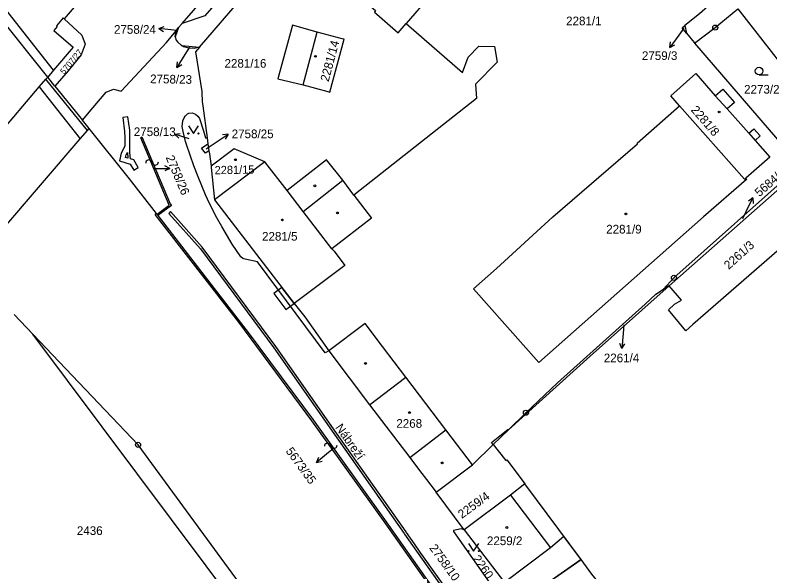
# Model space of a CAD drawing. Extents: x -644096 to -634268, y -1141430 to -1133463.
# Drawn here: x -638768.8 to -638620.8, y -1139033.9 to -1138924.7 of the extents above; entities that cross this region are included whole.
import ezdxf

# ---------------------------------------------------------------- set-up
doc = ezdxf.new("R2010")
doc.units = 0
for name, color, linetype in [('_CIVIL_CONSTRUCTION', 7, 'Continuous'), ('B_Hranice _3D', 7, 'Continuous'), ('M_Svah_Nasyp', 7, 'Continuous'), ('M_Svah_Zarez', 7, 'Continuous'), ('svrsek_osa_sjezdy', 7, 'Continuous'), ('svrsek_osa_terminal_VRT', 7, 'Continuous'), ('svrsek_osa_VRT', 7, 'Continuous'), ('svrsek_popisy_VRT', 7, 'Continuous'), ('terminal_VRT', 7, 'Continuous')]:
    doc.layers.add(name, color=color, linetype=linetype)

msp = doc.modelspace()

# ---------------------------------------------------------------- linework, layer by layer
at = {"layer": '_CIVIL_CONSTRUCTION'}
for centre, radius in [((-638631.5, -1138927.14), 0.5), ((-638631.5, -1138927.14), 0.0303), ((-638639.59, -1138976.23), 0.5), ((-638639.59, -1138976.23), 0.0303), ((-638668.61, -1139002.69), 0.5), ((-638668.61, -1139002.69), 0.0303), ((-638744.66, -1139008.98), 0.5), ((-638744.66, -1139008.98), 0.0303)]:
    msp.add_circle(centre, radius, dxfattribs=at)
at = {"layer": 'B_Hranice _3D'}
for points in [[(-638745.48, -1138955.11), (-638744.62, -1138954.6), (-638745.53, -1138953.09), (-638746.13, -1138952.91), (-638746.25, -1138951.63), (-638746.25, -1138950.61), (-638746.26, -1138947.28), (-638746.65, -1138944.65), (-638747.64, -1138944.77), (-638747.32, -1138947.5), (-638747.26, -1138948.75), (-638747.27, -1138950.41), (-638747.95, -1138951.75), (-638748.33, -1138953.28), (-638746.19, -1138953.93)], [(-638746.75, -1138951.61), (-638746.65, -1138952.75), (-638747.13, -1138952.6), (-638747.01, -1138952.11)], [(-638715.67, -1138982.45), (-638714.04, -1138981.29), (-638716.47, -1138978.12), (-638718.06, -1138979.33)], [(-638663.78, -1139029.2), (-638672.81, -1139035.98), (-638671.21, -1139038.37), (-638669.99, -1139040.01), (-638657.81, -1139031.5), (-638661.17, -1139026.98)]]:
    msp.add_lwpolyline(points, close=True, dxfattribs=at)
msp.add_lwpolyline([(-638679.5, -1139043.89), (-638689.35, -1139030.01), (-638690.44, -1139028.43), (-638692.01, -1139026.18), (-638692.11, -1139026.05), (-638704.95, -1139007.79), (-638717.64, -1138989.67), (-638732.07, -1138970.24), (-638738.28, -1138963.24), (-638738.66, -1138963.58), (-638732.45, -1138970.56), (-638718.04, -1138989.97), (-638705.35, -1139008.07), (-638692.51, -1139026.35), (-638692.41, -1139026.48), (-638690.86, -1139028.71), (-638689.75, -1139030.29), (-638679.92, -1139044.17)], dxfattribs=at)
at = {"layer": 'M_Svah_Nasyp'}
for p, q in [((-638712.32, -1138938.38), (-638709.56, -1138928)), ((-638762.72, -1138937.23), (-638762.39, -1138936.84)), ((-638764.04, -1138938.78), (-638762.72, -1138937.23)), ((-638754.61, -1138947.29), (-638762.72, -1138937.23)), ((-638779.65, -1138957.11), (-638764.04, -1138938.78)), ((-638764.04, -1138938.78), (-638756.02, -1138948.94)), ((-638631.54, -1138940.54), (-638629.17, -1138943.08)), ((-638754.61, -1138947.29), (-638754.28, -1138946.9)), ((-638756.02, -1138948.94), (-638754.61, -1138947.29)), ((-638624.93, -1138947.87), (-638623.69, -1138949.27)), ((-638771.56, -1138967.14), (-638756.02, -1138948.94)), ((-638712.32, -1138963.2), (-638704.52, -1138957.08)), ((-638712.32, -1138963.2), (-638715.45, -1138959.11)), ((-638706.67, -1138970.56), (-638712.32, -1138963.2)), ((-638699.26, -1139001.13), (-638692.19, -1138995.7)), ((-638691.38, -1139011.49), (-638684.34, -1139006.03)), ((-638675.36, -1139008.52), (-638672.12, -1139005.94)), ((-638672.12, -1139005.94), (-638672.04, -1139006.04)), ((-638675.03, -1139008.94), (-638675.36, -1139008.52)), ((-638671.64, -1139018.83), (-638663.78, -1139029.2)), ((-638663.78, -1139029.2), (-638672.81, -1139035.98))]:
    msp.add_line(p, q, dxfattribs=at)
at = {"layer": 'M_Svah_Zarez'}
for p, q in [((-638742.07, -1138953.4), (-638741.77, -1138953.8)), ((-638707.04, -1139008.97), (-638706.74, -1139009.37))]:
    msp.add_line(p, q, dxfattribs=at)
for centre in [(-638709.89, -1138932.78), (-638630.73, -1138943.69), (-638725.58, -1138953.06), (-638710.02, -1138958.18), (-638705.58, -1138963.49), (-638716.38, -1138964.87), (-638649.03, -1138963.69), (-638700.07, -1138993.01), (-638691.44, -1139002.66), (-638685.05, -1139012.54), (-638672.37, -1139025.2)]:
    msp.add_circle(centre, 0.175, dxfattribs=at)
for centre, start, end in [((-638742.58, -1138953.69), 29.2914, 181.2189), ((-638741.26, -1138953.51), 209.2914, 1.2189), ((-638707.55, -1139009.26), 29.2914, 181.2189), ((-638706.23, -1139009.08), 209.2914, 1.2189)]:
    msp.add_arc(centre, 0.588, start, end, dxfattribs=at)
at = {"layer": 'svrsek_osa_sjezdy'}
msp.add_line((-638622.9, -1138936.42), (-638621.15, -1138936.42), dxfattribs=at)
for points in [[(-638734.81, -1138946.41), (-638733.81, -1138947.91), (-638732.81, -1138946.41)], [(-638679.87, -1139028.32), (-638678.87, -1139029.82), (-638677.87, -1139028.32)]]:
    msp.add_lwpolyline(points, dxfattribs=at)
for centre, radius in [((-638622.9, -1138935.67), 0.75), ((-638734.81, -1138947.91), 0.1), ((-638732.81, -1138947.91), 0.1), ((-638679.87, -1139029.82), 0.1), ((-638677.87, -1139029.82), 0.1)]:
    msp.add_circle(centre, radius, dxfattribs=at)
at = {"layer": 'svrsek_osa_terminal_VRT'}
msp.add_arc((-642050.26, -1145189.6), 8802.25, 41.413152, 75.317049, dxfattribs=at)
at = {"layer": 'svrsek_popisy_VRT'}
for p, q in [((-638740.61, -1138927.29), (-638739.55, -1138926.92)), ((-638737.63, -1138927.66), (-638740.61, -1138927.29)), ((-638740.61, -1138927.29), (-638739.68, -1138927.91)), ((-638737.05, -1138927.73), (-638737.63, -1138927.66)), ((-638637.65, -1138927.23), (-638638.66, -1138928.6)), ((-638638.66, -1138928.6), (-638640.42, -1138931.03)), ((-638734.57, -1138930.95), (-638735.47, -1138932.41)), ((-638640.42, -1138931.03), (-638640.24, -1138929.92)), ((-638640.42, -1138931.03), (-638639.43, -1138930.51)), ((-638735.47, -1138932.41), (-638737.06, -1138934.96)), ((-638737.06, -1138934.96), (-638736.95, -1138933.84)), ((-638737.06, -1138934.96), (-638736.1, -1138934.37)), ((-638737.51, -1138948.06), (-638736.41, -1138947.88)), ((-638734.64, -1138948.94), (-638737.51, -1138948.06)), ((-638737.51, -1138948.06), (-638736.7, -1138948.83)), ((-638729.52, -1138949.71), (-638727.03, -1138948.03)), ((-638727.03, -1138948.03), (-638728.14, -1138948.18)), ((-638727.03, -1138948.03), (-638727.58, -1138949.01)), ((-638731.33, -1138950.94), (-638729.52, -1138949.71)), ((-638738.45, -1138954.76), (-638739.45, -1138954.26)), ((-638741.45, -1138954.76), (-638738.45, -1138954.76)), ((-638738.45, -1138954.76), (-638739.45, -1138955.26)), ((-638625.42, -1138963.21), (-638624.1, -1138960.51)), ((-638624.1, -1138960.51), (-638624.99, -1138961.19)), ((-638624.1, -1138960.51), (-638624.09, -1138961.63)), ((-638626.11, -1138964.6), (-638625.42, -1138963.21)), ((-638649.45, -1138985.45), (-638649.58, -1138987.12)), ((-638649.58, -1138987.12), (-638649.79, -1138990.11)), ((-638649.79, -1138990.11), (-638650.22, -1138989.08)), ((-638649.79, -1138990.11), (-638649.22, -1138989.15)), ((-638707.36, -1139010.51), (-638709.66, -1139012.44)), ((-638706.5, -1139009.81), (-638707.36, -1139010.51)), ((-638709.66, -1139012.44), (-638709.21, -1139011.41)), ((-638709.66, -1139012.44), (-638708.57, -1139012.18))]:
    msp.add_line(p, q, dxfattribs=at)
at = {"layer": 'terminal_VRT'}
for p, q in [((-638736.03, -1138926.36), (-638717.51, -1138904.97)), ((-638755.13, -1138920.67), (-638759.18, -1138925.39)), ((-638627.1, -1138923.43), (-638607.76, -1138948.19)), ((-638736.73, -1138927.14), (-638736.03, -1138926.36)), ((-638736.73, -1138927.14), (-638737.4, -1138928.98)), ((-638737.28, -1138927.82), (-638736.73, -1138927.14)), ((-638637.46, -1138926.75), (-638637.12, -1138928.26)), ((-638736.17, -1138930.63), (-638732.63, -1138930.98)), ((-638635.54, -1138930.17), (-638614.93, -1138954.23)), ((-638761.23, -1138935.48), (-638762.39, -1138936.84)), ((-638760.97, -1138938.6), (-638762.39, -1138936.84)), ((-638760.97, -1138938.6), (-638755.59, -1138945.27)), ((-638731.12, -1138948.74), (-638730.96, -1138949.92)), ((-638730.96, -1138949.92), (-638730.76, -1138951.33)), ((-638719.79, -1138953.47), (-638729.66, -1138960.93)), ((-638729.66, -1138960.93), (-638714.04, -1138981.29)), ((-638741.06, -1138963.61), (-638740.94, -1138963.76)), ((-638740.94, -1138963.76), (-638740.76, -1138964)), ((-638640.53, -1138977.8), (-638641.65, -1138978.48)), ((-638765.31, -1138987.3), (-638768.99, -1138983.43)), ((-638672.04, -1139006.04), (-638675.03, -1139008.94)), ((-638679.11, -1139012.91), (-638675.03, -1139008.94)), ((-638686.21, -1139018.3), (-638679.11, -1139012.91)), ((-638657.81, -1139031.5), (-638668.86, -1139016.62)), ((-638680.7, -1139025.63), (-638686.21, -1139018.3)), ((-638680.7, -1139025.63), (-638672.81, -1139035.98)), ((-638657.81, -1139031.5), (-638669.99, -1139040.01))]:
    msp.add_line(p, q, dxfattribs=at)
for points in [[(-638762.39, -1138936.84), (-638772.06, -1138924.84), (-638802.13, -1138885.12), (-638810.26, -1138874.8), (-638813.34, -1138870.31), (-638813.62, -1138870.51), (-638814.49, -1138869.26), (-638815.04, -1138869.59), (-638827.92, -1138851), (-638841.44, -1138831.27), (-638850.29, -1138817.97), (-638863.8, -1138798.12), (-638870.71, -1138788.51)], [(-638761.23, -1138935.48), (-638780.28, -1138911.26), (-638785.58, -1138904.53), (-638791.15, -1138897.68), (-638800.89, -1138884.17), (-638841.12, -1138829.21)], [(-638732.63, -1138930.98), (-638725.25, -1138922.43), (-638718.58, -1138914.71), (-638716.51, -1138912.31), (-638714.42, -1138909.89), (-638713.67, -1138909.03), (-638710.78, -1138905.73), (-638708.84, -1138903.5), (-638698.32, -1138891.48), (-638697.5, -1138890.54), (-638695.42, -1138887.88), (-638694.29, -1138886.55), (-638694.02, -1138886.25)], [(-638693.82, -1138887), (-638694.43, -1138887.74), (-638698.1, -1138891.95), (-638693.08, -1138896.31), (-638698.24, -1138902.4), (-638708.69, -1138914.73), (-638698.09, -1138923.81), (-638698.3, -1138924.09), (-638697.86, -1138924.48), (-638693.69, -1138928.16), (-638692.1, -1138926.3)], [(-638686.65, -1138892.81), (-638690.68, -1138897.48), (-638681.56, -1138905.29), (-638689.26, -1138914.29), (-638685.78, -1138917.27), (-638688.3, -1138920.21), (-638687.45, -1138920.88), (-638692.1, -1138926.3)], [(-638717.51, -1138904.97), (-638718.45, -1138909.66), (-638731.58, -1138924.81), (-638736.03, -1138926.36)], [(-638630.91, -1138920.99), (-638632.97, -1138923.01), (-638634.56, -1138924.46), (-638637.46, -1138926.75)], [(-638635.54, -1138930.17), (-638631.5, -1138927.14), (-638627.1, -1138923.43)], [(-638759.18, -1138925.39), (-638759.36, -1138925.22), (-638760.66, -1138926.8), (-638760.51, -1138926.94), (-638761.17, -1138927.71), (-638757.38, -1138930.96), (-638761.23, -1138935.48)], [(-638759.18, -1138925.39), (-638755.67, -1138928.6), (-638755.01, -1138930.39), (-638755.82, -1138932.48), (-638758.39, -1138935.59), (-638760.97, -1138938.6)], [(-638692.1, -1138926.3), (-638681.06, -1138935.92), (-638679.96, -1138932.96), (-638677.84, -1138930.81), (-638674.76, -1138930.87), (-638674.24, -1138933.9), (-638678.49, -1138938.23), (-638678.29, -1138941.06), (-638702.33, -1138959.98)], [(-638755.59, -1138945.27), (-638753.51, -1138942.85), (-638750.91, -1138939.79), (-638749.48, -1138939.19), (-638747.97, -1138939.62), (-638739.09, -1138930.07), (-638737.28, -1138927.82)], [(-638737.4, -1138928.98), (-638737.36, -1138928.47), (-638737.28, -1138927.82)], [(-638714.42, -1138926.63), (-638717.24, -1138937.16), (-638712.32, -1138938.38), (-638707.46, -1138939.68), (-638707.05, -1138939.79), (-638704.26, -1138929.42), (-638704.64, -1138929.32), (-638709.56, -1138928), (-638714.42, -1138926.63)], [(-638637.12, -1138928.26), (-638638.01, -1138927.18), (-638637.46, -1138926.75)], [(-638737.4, -1138928.98), (-638737.19, -1138929.6), (-638736.94, -1138929.94), (-638736.17, -1138930.63)], [(-638637.12, -1138928.26), (-638635.64, -1138930.06), (-638635.54, -1138930.17)], [(-638732.63, -1138930.98), (-638733.69, -1138931.24), (-638734.74, -1138931.18), (-638735.74, -1138930.89), (-638736.17, -1138930.63)], [(-638732.63, -1138930.98), (-638733.4, -1138931.87), (-638732.17, -1138939.65), (-638732.19, -1138939.88), (-638732.07, -1138941.64), (-638731.97, -1138942.47), (-638731.12, -1138948.74)], [(-638638.48, -1138942.49), (-638640.21, -1138940.53), (-638635.28, -1138936.15), (-638631.54, -1138940.54), (-638630.04, -1138939.22), (-638627.75, -1138941.82), (-638629.17, -1138943.08), (-638624.93, -1138947.87), (-638623.96, -1138947.01), (-638622.7, -1138948.4), (-638623.69, -1138949.27), (-638620.81, -1138952.53), (-638625.51, -1138956.69)], [(-638625.51, -1138956.69), (-638625.34, -1138956.92), (-638633.82, -1138964.29), (-638666.11, -1138992.83), (-638678.93, -1138978.41), (-638674.39, -1138974.4), (-638663.33, -1138964.26), (-638646.71, -1138949.93), (-638646.8, -1138949.82), (-638638.48, -1138942.49)], [(-638638.48, -1138942.49), (-638625.74, -1138956.89), (-638625.51, -1138956.69)], [(-638707.29, -1138990.57), (-638707.97, -1138990.96), (-638721.27, -1138973.06), (-638723.69, -1138972.56), (-638724.15, -1138972.42), (-638724.52, -1138972.11), (-638726.19, -1138969.6), (-638728.23, -1138966.18), (-638729.21, -1138964.43), (-638730.64, -1138961.65), (-638731.46, -1138959.95), (-638732.89, -1138956.42), (-638733.74, -1138954.25), (-638735.17, -1138950.06), (-638735.34, -1138949.5), (-638735.83, -1138947.53), (-638736.01, -1138946.55), (-638735.89, -1138945.42), (-638735.66, -1138944.84), (-638735.46, -1138944.51), (-638734.99, -1138944.06), (-638734.7, -1138943.91), (-638734.05, -1138943.85), (-638733.38, -1138944.13), (-638732.96, -1138944.5), (-638732.64, -1138944.96), (-638731.82, -1138947.4), (-638731.43, -1138948.78), (-638731.12, -1138948.74)], [(-638741.06, -1138963.61), (-638746.33, -1138956.78), (-638754.28, -1138946.9), (-638755.59, -1138945.27)], [(-638740.94, -1138963.76), (-638738.58, -1138962), (-638744.1, -1138948.75), (-638743.9, -1138948.56), (-638738.39, -1138961.7), (-638738.1, -1138962.04), (-638740.76, -1138964)], [(-638730.76, -1138951.33), (-638731.46, -1138951.8), (-638732.24, -1138950.8), (-638730.96, -1138949.92)], [(-638730.76, -1138951.33), (-638730.68, -1138951.92), (-638730.35, -1138954.33)], [(-638719.79, -1138953.47), (-638725.84, -1138950.91), (-638730.35, -1138954.33)], [(-638702.33, -1138959.98), (-638704.52, -1138957.08), (-638707.7, -1138953.08), (-638715.45, -1138959.11), (-638719.79, -1138953.47)], [(-638730.35, -1138954.33), (-638730.36, -1138954.55), (-638729.66, -1138960.93)], [(-638641.65, -1138978.48), (-638639.59, -1138976.23), (-638615.24, -1138954.49)], [(-638616.48, -1138956.76), (-638612.98, -1138960.03), (-638612.03, -1138959.16), (-638609.23, -1138962.14), (-638610.43, -1138963.2), (-638635.89, -1138985.37), (-638637.28, -1138986.6), (-638640.64, -1138982.5), (-638639.5, -1138981.36), (-638638.11, -1138980.6), (-638640.53, -1138977.8)], [(-638616.48, -1138956.76), (-638618.81, -1138958.64), (-638640.53, -1138977.8)], [(-638702.33, -1138959.98), (-638698.91, -1138964.51), (-638706.67, -1138970.56), (-638706.23, -1138971), (-638704.13, -1138973.82), (-638714.04, -1138981.29)], [(-638672.29, -1139058.4), (-638678.14, -1139049.97), (-638696.55, -1139023.8), (-638710.62, -1139004.28), (-638724.92, -1138984.95), (-638741.34, -1138963.82), (-638741.06, -1138963.61)], [(-638740.76, -1138964), (-638722.87, -1138987.2), (-638710.35, -1139004.08), (-638696.34, -1139023.64), (-638677.9, -1139049.78)], [(-638640.53, -1138977.8), (-638656.02, -1138991.6), (-638672.04, -1139006.04)], [(-638672.04, -1139006.04), (-638668.61, -1139002.69), (-638662.46, -1138996.84), (-638645.22, -1138981.37), (-638643.14, -1138979.46), (-638641.65, -1138978.48)], [(-638714.04, -1138981.29), (-638711.94, -1138983.85), (-638707.29, -1138990.57)], [(-638679.11, -1139012.91), (-638684.34, -1139006.03), (-638692.19, -1138995.7), (-638696.76, -1138989.69), (-638700.17, -1138985.2), (-638707.29, -1138990.57)], [(-638705.74, -1139070.33), (-638704.15, -1139069.11), (-638765.31, -1138987.3)], [(-638586.63, -1139221.05), (-638587.56, -1139206.02), (-638595.44, -1139199.04), (-638637.04, -1139154.31), (-638652.32, -1139135.71), (-638663.7, -1139121.77), (-638685.94, -1139091.12), (-638709.93, -1139056.39), (-638744.66, -1139008.98), (-638765.31, -1138987.3)], [(-638707.29, -1138990.57), (-638699.26, -1139001.13), (-638691.38, -1139011.49), (-638689.47, -1139014.01), (-638688.11, -1139015.79), (-638686.21, -1139018.3)], [(-638675.03, -1139008.94), (-638672.85, -1139011.72), (-638672.57, -1139012.08), (-638672.36, -1139011.91), (-638672.3, -1139011.98), (-638668.86, -1139016.62)], [(-638668.86, -1139016.62), (-638671.64, -1139018.83), (-638680.7, -1139025.63)], [(-638680.7, -1139025.63), (-638681.29, -1139025.49), (-638682.79, -1139025.82), (-638682.82, -1139025.97), (-638675.36, -1139036.55), (-638673.24, -1139036.09), (-638672.81, -1139035.98)], [(-638616.45, -1139074.53), (-638618.68, -1139072.79), (-638622.86, -1139069.97), (-638639.82, -1139051.71), (-638651.86, -1139038.72), (-638653.33, -1139037.24), (-638655.69, -1139034.36), (-638657.81, -1139031.5)]]:
    msp.add_lwpolyline(points, dxfattribs=at)

# ---------------------------------------------------------------- texts
at = {"layer": 'svrsek_osa_VRT'}
for s, p in [('2281/1', (-638660.74, -1138926.68)), ('2758/24', (-638749.39, -1138928.35)), ('2759/3', (-638645.88, -1138933.49)), ('2281/16', (-638727.72, -1138935)), ('2273/2', (-638625.84, -1138940.09)), ('2758/13', (-638745.5, -1138948.42)), ('2758/25', (-638726.31, -1138948.83)), ('2281/9', (-638652.88, -1138967.53)), ('2281/5', (-638720.36, -1138968.93)), ('2261/4', (-638653.35, -1138992.79)), ('2268', (-638694.03, -1139005.64)), ('2436', (-638756.67, -1139026.67)), ('2259/2', (-638676.27, -1139028.66))]:
    msp.add_text(s, height=1.7, dxfattribs=at).set_placement(p)
for s, height, rotation, p in [('2281/14', 1.7, 75, (-638707.32, -1138937.86)), ('5707/27', 1.19, 50, (-638759.16, -1138936.41)), ('2758/23', 1.7, 359, (-638742.32, -1138938.03)), ('2281/8', 1.7, 311, (-638636.37, -1138943.36)), ('2758/26', 1.7, 293, (-638739.28, -1138952.61)), ('2281/15', 1.615, 1, (-638729.64, -1138955.91)), ('5684/3', 1.7, 41, (-638622.84, -1138960.43)), ('2261/3', 1.7, 42, (-638628.85, -1138974.68)), ('5673/35', 1.7, 306, (-638715.8, -1139010.23)), ('2259/4', 1.7, 36, (-638681.18, -1139023.53)), ('2758/10', 1.7, 306, (-638687.64, -1139029.23)), ('2260', 1.7, 305, (-638679.15, -1139031.34))]:
    msp.add_text(s, height=height, rotation=rotation, dxfattribs=at).set_placement(p)
at = {"layer": 'svrsek_popisy_VRT'}
msp.add_text('Nábreží', height=1.7, rotation=305, dxfattribs=at).set_placement((-638706.08, -1139005.59))

doc.saveas('drawing.dxf')
